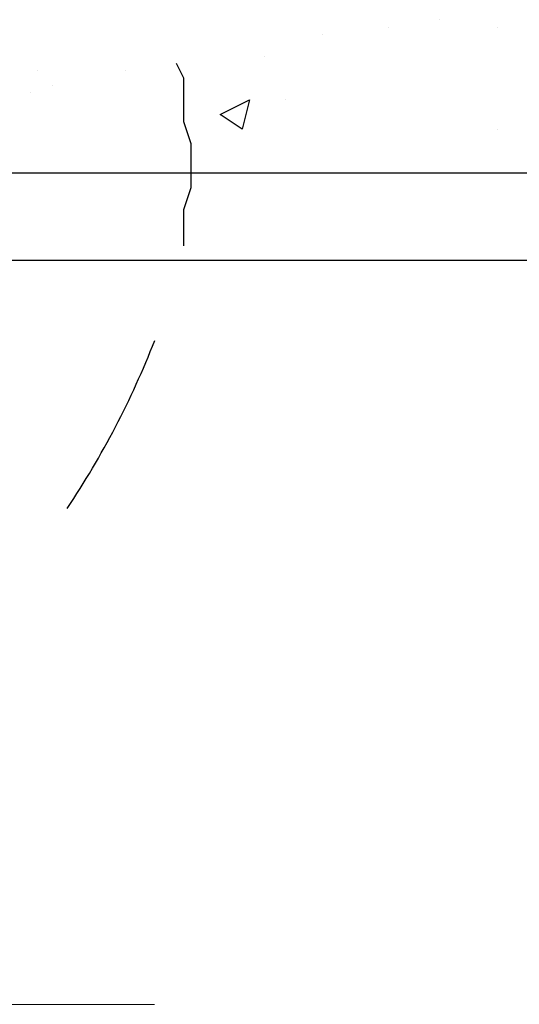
# Model space of a CAD drawing. Header units: metres. Extents: x 5.7 to 89.8, y 4 to 63.5.
# Tile 280 of 475: x 58.595 to 59.254, y 9.243 to 10.543. Entities that reach past the tile are written whole.
import ezdxf

# ---------------------------------------------------------------- set-up
doc = ezdxf.new("R2010")
doc.units = ezdxf.units.M
doc.header["$MEASUREMENT"] = 0
for name, color, linetype in [('PDF17_hatch', 7, 'Continuous'), ('PDF17_kaff', 7, 'Continuous'), ('PDF17_textt', 7, 'Continuous'), ('PDF17_wall', 7, 'Continuous')]:
    doc.layers.add(name, color=color, linetype=linetype)

msp = doc.modelspace()

# ---------------------------------------------------------------- linework, layer by layer
at = {"layer": 'PDF17_hatch', "lineweight": 25}
for points in [[(59.081, 10.5333), (59.081, 10.5333)], [(59.1484, 10.543), (59.1484, 10.543)], [(59.2255, 10.5333), (59.2255, 10.5333)], [(58.9943, 10.5237), (58.9943, 10.5237)], [(58.9173, 10.4948), (58.9173, 10.4948)], [(58.6187, 10.4755), (58.6187, 10.4755)], [(58.7343, 10.4755), (58.7343, 10.4755)], [(58.638, 10.4563), (58.638, 10.4563)], [(58.6091, 10.4466), (58.6091, 10.4466)], [(58.9462, 10.437), (58.9462, 10.437)], [(59.2255, 10.3985), (59.2255, 10.3985)], [(58.8787, 10.3407), (58.8787, 10.3407)]]:
    msp.add_lwpolyline(points, dxfattribs=at)
msp.add_lwpolyline([(58.898, 10.437), (58.8884, 10.3985), (58.8595, 10.4177)], close=True, dxfattribs=at)
at = {"layer": 'PDF17_kaff', "lineweight": 20}
msp.add_lwpolyline([(58.7728, 9.2427), (53.7357, 9.2427)], dxfattribs=at)
at = {"layer": 'PDF17_textt', "lineweight": 30}
msp.add_lwpolyline([(58.8113, 10.2444), (58.8113, 10.2636), (58.8113, 10.2925), (58.8209, 10.3214), (58.8209, 10.3503), (58.8209, 10.3792), (58.8113, 10.4081), (58.8113, 10.437), (58.8113, 10.4659), (58.8017, 10.4852)], dxfattribs=at)
msp.add_arc((57.6936, 10.5413), 1.1589, 326.2586, 338.6358, dxfattribs=at)
at = {"layer": 'PDF17_wall', "lineweight": 25}
msp.add_lwpolyline([(58.2623, 10.2251), (58.2623, 10.3407), (59.9285, 10.3407), (59.9285, 10.2251)], close=True, dxfattribs=at)

doc.saveas('drawing.dxf')
